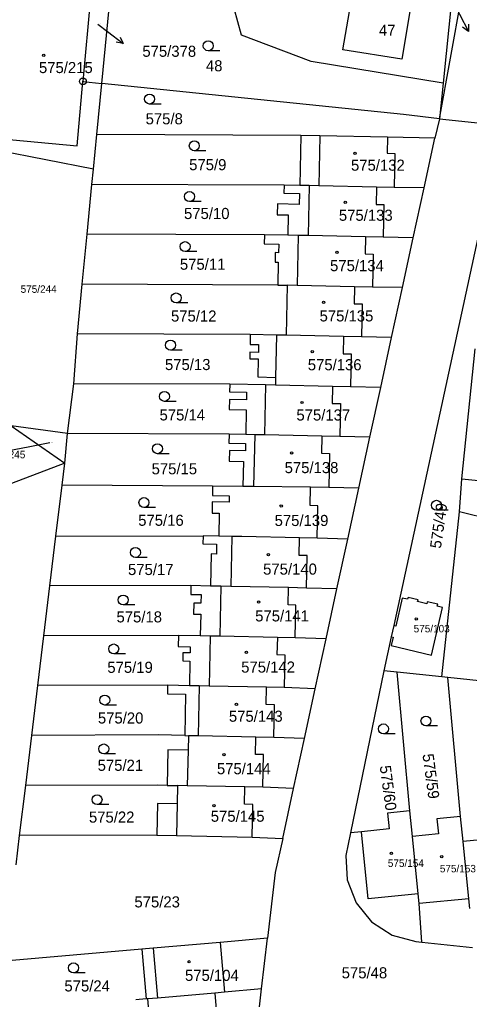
# Model space of a CAD drawing. Extents: x -737240 to -735272, y -1119606 to -1117878.
# Drawn here: x -737150 to -737081.3, y -1119014.9 to -1118864.9 of the extents above; entities that cross this region are included whole.
import ezdxf

# ---------------------------------------------------------------- set-up
doc = ezdxf.new("R2010")
doc.units = 0
for name, color, linetype in [('Level 1', 7, 'Continuous'), ('Level 16', 7, 'Continuous'), ('Level 18', 7, 'Continuous'), ('Level 19', 7, 'Continuous'), ('Level 25', 7, 'Continuous'), ('Level 4', 7, 'Continuous')]:
    doc.layers.add(name, color=color, linetype=linetype)

msp = doc.modelspace()

# ---------------------------------------------------------------- linework, layer by layer
at = {"layer": 'Level 1'}
for p, q in [((-737085.87, -1118880.12), (-737081.94, -1118858.53)), ((-737083.64, -1118858.26), (-737085.32, -1118874.65)), ((-737139.19, -1118861.53), (-737140.36, -1118874.39)), ((-737137.46, -1118874.72), (-737136.16, -1118860.88)), ((-737140.36, -1118874.39), (-737137.46, -1118874.72)), ((-737138.24, -1118882.54), (-737137.46, -1118874.72)), ((-737085.32, -1118874.65), (-737085.87, -1118880.12)), ((-737085.87, -1118880.12), (-737086.55, -1118883.08)), ((-737138.75, -1118887.81), (-737138.24, -1118882.54)), ((-737107.04, -1118882.66), (-737138.24, -1118882.54)), ((-737107.04, -1118882.66), (-737107.2, -1118890.32)), ((-737104.14, -1118882.72), (-737107.04, -1118882.66)), ((-737093.83, -1118882.94), (-737104.14, -1118882.72)), ((-737086.55, -1118883.08), (-737093.83, -1118882.94)), ((-737088.21, -1118890.7), (-737086.55, -1118883.08)), ((-737077.57, -1118886.99), (-737092.86, -1118957.66)), ((-737138.98, -1118890.16), (-737138.75, -1118887.81)), ((-737139.72, -1118897.79), (-737138.98, -1118890.16)), ((-737109.6, -1118890.27), (-737138.98, -1118890.16)), ((-737107.2, -1118890.32), (-737109.6, -1118890.27)), ((-737105.8, -1118890.35), (-737107.2, -1118890.32)), ((-737104.3, -1118890.38), (-737105.8, -1118890.35)), ((-737095.49, -1118890.56), (-737104.3, -1118890.38)), ((-737092.79, -1118890.62), (-737095.49, -1118890.56)), ((-737088.21, -1118890.7), (-737092.79, -1118890.62)), ((-737089.87, -1118898.33), (-737088.21, -1118890.7)), ((-737140.47, -1118905.41), (-737139.72, -1118897.79)), ((-737112.62, -1118897.86), (-737139.72, -1118897.79)), ((-737109.06, -1118897.94), (-737112.62, -1118897.86)), ((-737107.46, -1118897.97), (-737109.06, -1118897.94)), ((-737105.96, -1118898), (-737107.46, -1118897.97)), ((-737097.15, -1118898.19), (-737105.96, -1118898)), ((-737094.45, -1118898.25), (-737097.15, -1118898.19)), ((-737089.87, -1118898.33), (-737094.45, -1118898.25)), ((-737091.53, -1118905.96), (-737089.87, -1118898.33)), ((-737141.21, -1118913.04), (-737140.47, -1118905.41)), ((-737110.57, -1118905.57), (-737140.47, -1118905.41)), ((-737110.57, -1118905.57), (-737109.12, -1118905.6)), ((-737109.12, -1118905.6), (-737109.28, -1118913.25)), ((-737107.62, -1118905.63), (-737109.12, -1118905.6)), ((-737098.83, -1118905.81), (-737107.62, -1118905.63)), ((-737096.11, -1118905.87), (-737098.83, -1118905.81)), ((-737091.53, -1118905.96), (-737096.11, -1118905.87)), ((-737093.18, -1118913.6), (-737091.53, -1118905.96)), ((-737141.76, -1118920.66), (-737141.21, -1118913.04)), ((-737114.79, -1118913.14), (-737141.21, -1118913.04)), ((-737110.78, -1118913.22), (-737114.79, -1118913.14)), ((-737109.28, -1118913.25), (-737110.78, -1118913.22)), ((-737100.52, -1118913.44), (-737109.28, -1118913.25)), ((-737097.8, -1118913.5), (-737100.52, -1118913.44)), ((-737093.18, -1118913.6), (-737097.8, -1118913.5)), ((-737094.84, -1118921.23), (-737093.18, -1118913.6)), ((-737082.43, -1118935.23), (-737080.43, -1118915.33)), ((-737110.92, -1118919.68), (-737110.95, -1118920.88)), ((-737142.7, -1118928.29), (-737141.76, -1118920.66)), ((-737117.92, -1118920.73), (-737141.76, -1118920.66)), ((-737112.45, -1118920.85), (-737117.92, -1118920.73)), ((-737110.95, -1118920.88), (-737112.45, -1118920.85)), ((-737102.2, -1118921.06), (-737110.95, -1118920.88)), ((-737099.48, -1118921.12), (-737102.2, -1118921.06)), ((-737094.84, -1118921.23), (-737099.48, -1118921.12)), ((-737096.5, -1118928.86), (-737094.84, -1118921.23)), ((-737151.31, -1118927.08), (-737143.15, -1118932.8)), ((-737142.7, -1118928.29), (-737151.31, -1118927.08)), ((-737143.15, -1118932.8), (-737142.7, -1118928.29)), ((-737118.01, -1118928.39), (-737142.7, -1118928.29)), ((-737115.48, -1118928.44), (-737118.01, -1118928.39)), ((-737114.11, -1118928.47), (-737115.48, -1118928.44)), ((-737112.61, -1118928.5), (-737114.11, -1118928.47)), ((-737103.84, -1118928.69), (-737112.61, -1118928.5)), ((-737101.12, -1118928.74), (-737103.84, -1118928.69)), ((-737096.5, -1118928.86), (-737101.12, -1118928.74)), ((-737098.19, -1118936.65), (-737096.5, -1118928.86)), ((-737143.15, -1118932.8), (-737233.313, -1118967.343)), ((-737143.55, -1118936.17), (-737143.15, -1118932.8)), ((-737144.49, -1118943.96), (-737143.55, -1118936.17)), ((-737120.54, -1118936.35), (-737143.55, -1118936.17)), ((-737115.93, -1118936.39), (-737120.54, -1118936.35)), ((-737114.28, -1118936.4), (-737115.93, -1118936.39)), ((-737105.57, -1118936.46), (-737114.28, -1118936.4)), ((-737102.8, -1118936.52), (-737105.57, -1118936.46)), ((-737098.19, -1118936.65), (-737102.8, -1118936.52)), ((-737099.88, -1118944.43), (-737098.19, -1118936.65)), ((-737082.82, -1118940.25), (-737082.43, -1118935.23)), ((-737082.43, -1118935.23), (-737042.64, -1118939.25)), ((-737085.51, -1118965.51), (-737082.82, -1118940.25)), ((-737043.57, -1118949.91), (-737082.82, -1118940.25)), ((-737145.42, -1118951.6), (-737144.49, -1118943.96)), ((-737144.49, -1118943.96), (-737122, -1118943.92)), ((-737119.6, -1118943.97), (-737122, -1118943.92)), ((-737117.59, -1118944.01), (-737119.6, -1118943.97)), ((-737104.57, -1118944.29), (-737107.26, -1118944.23)), ((-737099.88, -1118944.43), (-737104.57, -1118944.29)), ((-737101.54, -1118952.06), (-737099.88, -1118944.43)), ((-737146.33, -1118959.22), (-737145.42, -1118951.6)), ((-737123.86, -1118951.54), (-737145.42, -1118951.6)), ((-737120.86, -1118951.61), (-737123.86, -1118951.54)), ((-737119.26, -1118951.64), (-737120.86, -1118951.61)), ((-737117.75, -1118951.67), (-737119.26, -1118951.64)), ((-737108.95, -1118951.86), (-737117.75, -1118951.67)), ((-737106.2, -1118951.92), (-737108.95, -1118951.86)), ((-737101.54, -1118952.06), (-737106.2, -1118951.92)), ((-737103.2, -1118959.7), (-737101.54, -1118952.06)), ((-737092.86, -1118957.66), (-737093.27, -1118959.39)), ((-737147.26, -1118966.85), (-737146.33, -1118959.22)), ((-737125.75, -1118959.16), (-737146.33, -1118959.22)), ((-737122.42, -1118959.23), (-737125.75, -1118959.16)), ((-737120.92, -1118959.27), (-737122.42, -1118959.23)), ((-737119.42, -1118959.3), (-737120.92, -1118959.27)), ((-737110.64, -1118959.48), (-737119.42, -1118959.3)), ((-737107.91, -1118959.54), (-737110.64, -1118959.48)), ((-737103.2, -1118959.7), (-737107.91, -1118959.54)), ((-737104.86, -1118967.32), (-737103.2, -1118959.7)), ((-737093.27, -1118959.39), (-737094.35, -1118964.6)), ((-737094.35, -1118964.6), (-737099.46, -1118989.37)), ((-737092.34, -1118964.8), (-737094.35, -1118964.6)), ((-737090.42, -1118986), (-737092.34, -1118964.8)), ((-737085.51, -1118965.51), (-737092.34, -1118964.8)), ((-737084.58, -1118965.6), (-737085.51, -1118965.51)), ((-737076.82, -1118966.41), (-737084.58, -1118965.6)), ((-737082.64, -1118986.88), (-737084.58, -1118965.6)), ((-737148.18, -1118974.49), (-737147.26, -1118966.85)), ((-737127.41, -1118966.79), (-737147.26, -1118966.85)), ((-737124.08, -1118966.86), (-737127.41, -1118966.79)), ((-737122.58, -1118966.89), (-737124.08, -1118966.86)), ((-737121.08, -1118966.92), (-737122.58, -1118966.89)), ((-737112.32, -1118967.11), (-737121.08, -1118966.92)), ((-737109.58, -1118967.16), (-737112.32, -1118967.11)), ((-737104.86, -1118967.32), (-737109.58, -1118967.16)), ((-737106.52, -1118974.96), (-737104.86, -1118967.32)), ((-737149.1, -1118982.12), (-737148.18, -1118974.49)), ((-737124.8, -1118974.5), (-737124.25, -1118974.52)), ((-737124.25, -1118974.52), (-737124.29, -1118976.72)), ((-737122.74, -1118974.55), (-737124.25, -1118974.52)), ((-737113.93, -1118974.73), (-737122.74, -1118974.55)), ((-737111.19, -1118974.79), (-737113.93, -1118974.73)), ((-737106.52, -1118974.96), (-737111.19, -1118974.79)), ((-737108.18, -1118982.59), (-737106.52, -1118974.96)), ((-737150.03, -1118989.76), (-737149.1, -1118982.12)), ((-737127.51, -1118982.11), (-737125.91, -1118982.14)), ((-737125.91, -1118982.14), (-737125.97, -1118984.94)), ((-737124.41, -1118982.17), (-737125.91, -1118982.14)), ((-737115.6, -1118982.36), (-737124.41, -1118982.17)), ((-737112.87, -1118982.41), (-737115.6, -1118982.36)), ((-737108.18, -1118982.59), (-737112.87, -1118982.41)), ((-737109.83, -1118990.22), (-737108.18, -1118982.59)), ((-737090.01, -1118989.93), (-737090.42, -1118986)), ((-737082.25, -1118990.71), (-737082.64, -1118986.88)), ((-737150.57, -1118994.25), (-737150.03, -1118989.76)), ((-737129.07, -1118989.73), (-737150.03, -1118989.76)), ((-737129.07, -1118989.73), (-737126.07, -1118989.8)), ((-737126.07, -1118989.8), (-737114.51, -1118990.04)), ((-737114.51, -1118990.04), (-737109.83, -1118990.22)), ((-737097.78, -1118989.2), (-737099.46, -1118989.37)), ((-737089.14, -1118998.71), (-737090.01, -1118989.93)), ((-737081.37, -1118999.45), (-737082.25, -1118990.71)), ((-737088.99, -1119000.21), (-737089.14, -1118998.71)), ((-737081.22, -1119000.96), (-737081.37, -1118999.45)), ((-737088.58, -1119006.11), (-737088.99, -1119000.21)), ((-737112.15, -1119005.51), (-737119.36, -1119006.15)), ((-737113.06, -1119013.25), (-737112.15, -1119005.51)), ((-737129.63, -1119007.02), (-737131.37, -1119007.17)), ((-737119.36, -1119006.15), (-737129.63, -1119007.02)), ((-737088.58, -1119006.11), (-737080.82, -1119006.91)), ((-737131.37, -1119007.17), (-737152.35, -1119009)), ((-737131.37, -1119007.17), (-737130.72, -1119014.79)), ((-737120.22, -1119013.9), (-737128.98, -1119014.65)), ((-737118.71, -1119013.77), (-737120.22, -1119013.9)), ((-737113.06, -1119013.25), (-737118.71, -1119013.77)), ((-737113.97, -1119021), (-737113.06, -1119013.25)), ((-737130.72, -1119014.79), (-737132.27, -1119014.93)), ((-737130.47, -1119014.77), (-737130.72, -1119014.79)), ((-737128.98, -1119014.65), (-737130.47, -1119014.77))]:
    msp.add_line(p, q, dxfattribs=at)
for points in [[(-737151.24, -1118860.43), (-737152.39, -1118873.04), (-737153.32, -1118883.16), (-737141.26, -1118884.26), (-737140.36, -1118874.39)], [(-737085.32, -1118874.65), (-737105.47, -1118871.37), (-737116.1, -1118867.32), (-737117.24, -1118863.27), (-737136.16, -1118860.88)], [(-737085.87, -1118880.12), (-737091.38, -1118879.47), (-737137.46, -1118874.72)], [(-737085.87, -1118880.12), (-737079.53, -1118880.81), (-737076.46, -1118881.9)], [(-737138.75, -1118887.81), (-737153.35, -1118884.97), (-737154.26, -1118891.31), (-737166.54, -1118916.41)], [(-737109.6, -1118890.27), (-737109.63, -1118891.52), (-737107.28, -1118891.57), (-737107.31, -1118893.22), (-737110.61, -1118893.15), (-737110.65, -1118894.8), (-737109, -1118894.84), (-737109.06, -1118897.94)], [(-737112.62, -1118897.86), (-737112.64, -1118899.26), (-737110.44, -1118899.31), (-737110.47, -1118900.61), (-737110.97, -1118900.6), (-737111, -1118902.05), (-737110.5, -1118902.06), (-737110.57, -1118905.57)], [(-737114.79, -1118913.14), (-737114.82, -1118914.64), (-737113.52, -1118914.66), (-737113.55, -1118915.87), (-737114.85, -1118915.84), (-737114.87, -1118916.84), (-737113.57, -1118916.87), (-737113.62, -1118919.62), (-737110.92, -1118919.68)], [(-737117.92, -1118920.73), (-737117.95, -1118921.88), (-737115.35, -1118921.94), (-737115.37, -1118923.14), (-737117.97, -1118923.08), (-737118, -1118924.58), (-737115.4, -1118924.64), (-737115.48, -1118928.44)], [(-737118.01, -1118928.39), (-737118.04, -1118929.74), (-737115.51, -1118929.79), (-737115.53, -1118930.94), (-737117.97, -1118930.89), (-737118, -1118932.49), (-737115.8, -1118932.54), (-737115.93, -1118936.39)], [(-737120.54, -1118936.35), (-737120.57, -1118937.75), (-737118.01, -1118937.8), (-737118.03, -1118938.8), (-737120.59, -1118938.75), (-737120.62, -1118940.45), (-737119.52, -1118940.47), (-737119.6, -1118943.97)], [(-737122, -1118943.92), (-737122.03, -1118945.17), (-737119.92, -1118945.22), (-737119.96, -1118946.72), (-737120.76, -1118946.7), (-737120.86, -1118951.61)], [(-737107.26, -1118944.23), (-737116.09, -1118944.05), (-737117.59, -1118944.01)], [(-737123.86, -1118951.54), (-737123.89, -1118952.9), (-737122.29, -1118952.93), (-737122.32, -1118954.23), (-737123.42, -1118954.21), (-737123.45, -1118955.91), (-737122.35, -1118955.93), (-737122.42, -1118959.23)], [(-737093.27, -1118959.39), (-737092.96, -1118959.46), (-737093.26, -1118960.73), (-737087.08, -1118962.18), (-737085.38, -1118954.9), (-737086.21, -1118954.7), (-737086.14, -1118954.41), (-737087.73, -1118954.04), (-737087.8, -1118954.33), (-737089.2, -1118954), (-737089.13, -1118953.73), (-737090.66, -1118953.35), (-737090.73, -1118953.64), (-737091.56, -1118953.45), (-737092.56, -1118957.73), (-737092.86, -1118957.66)], [(-737125.75, -1118959.16), (-737125.78, -1118960.87), (-737123.96, -1118960.9), (-737123.98, -1118961.85), (-737125.08, -1118961.83), (-737125.1, -1118963.08), (-737124.01, -1118963.11), (-737124.08, -1118966.86)], [(-737127.41, -1118966.79), (-737127.44, -1118968.09), (-737124.66, -1118968.15), (-737124.8, -1118974.5)], [(-737124.8, -1118974.5), (-737128.85, -1118974.37), (-737148.18, -1118974.49)], [(-737124.29, -1118976.72), (-737127.39, -1118976.65), (-737127.51, -1118982.11)], [(-737127.51, -1118982.11), (-737129.01, -1118982.07), (-737149.1, -1118982.12)], [(-737125.97, -1118984.94), (-737128.97, -1118984.88), (-737129.07, -1118989.73)], [(-737090.42, -1118986), (-737093.8, -1118986.35), (-737093.55, -1118988.77), (-737097.78, -1118989.2)], [(-737082.64, -1118986.88), (-737086.27, -1118987.25), (-737086.03, -1118989.52), (-737090.01, -1118989.93)], [(-737074.89, -1118987.46), (-737078.77, -1118987.86), (-737078.51, -1118990.32), (-737082.25, -1118990.71)], [(-737109.83, -1118990.22), (-737110.97, -1118995.43), (-737112.15, -1119005.51)], [(-737099.46, -1118989.37), (-737100.17, -1118992.84), (-737099.97, -1118996.59), (-737098.62, -1119000.09), (-737096.25, -1119003), (-737093.1, -1119005.04), (-737089.47, -1119006.01), (-737088.58, -1119006.11)]]:
    msp.add_lwpolyline(points, dxfattribs=at)
at = {"layer": 'Level 16'}
for points in [[(-737083.63, -1118862.47), (-737082.8, -1118864.1), (-737081.434, -1118866.771)], [(-737138.08, -1118865.63), (-737136.58, -1118866.79), (-737134.204, -1118868.621)], [(-737081.444, -1118865.653), (-737081.434, -1118866.771), (-737082.334, -1118866.108)], [(-737134.691, -1118867.615), (-737134.204, -1118868.621), (-737135.301, -1118868.407)], [(-737145.4, -1118929.72), (-737148.73, -1118930.36), (-737151.677, -1118930.923)]]:
    msp.add_lwpolyline(points, dxfattribs=at)
at = {"layer": 'Level 25'}
for p, q in [((-737119.428, -1118869.71), (-737121.21, -1118869.71)), ((-737128.388, -1118877.86), (-737130.17, -1118877.86)), ((-737121.558, -1118885.01), (-737123.34, -1118885.01)), ((-737122.288, -1118892.77), (-737124.07, -1118892.77)), ((-737122.968, -1118900.43), (-737124.75, -1118900.43)), ((-737124.328, -1118908.28), (-737126.11, -1118908.28)), ((-737125.198, -1118915.51), (-737126.98, -1118915.51)), ((-737126.118, -1118923.36), (-737127.9, -1118923.36)), ((-737127.188, -1118931.36), (-737128.97, -1118931.36)), ((-737129.248, -1118939.59), (-737131.03, -1118939.59)), ((-737084.538, -1118940.01), (-737086.32, -1118940.01)), ((-737130.558, -1118947.23), (-737132.34, -1118947.23)), ((-737132.428, -1118954.5), (-737134.21, -1118954.5)), ((-737133.878, -1118961.99), (-737135.66, -1118961.99)), ((-737135.238, -1118969.82), (-737137.02, -1118969.82)), ((-737086.148, -1118973.01), (-737087.93, -1118973.01)), ((-737092.648, -1118974.22), (-737094.43, -1118974.22)), ((-737135.398, -1118977.29), (-737137.18, -1118977.29)), ((-737136.418, -1118985.05), (-737138.2, -1118985.05)), ((-737140.018, -1119010.79), (-737141.8, -1119010.79))]:
    msp.add_line(p, q, dxfattribs=at)
for centre, major_axis, ratio in [((-737121.21, -1118868.954), (0.764, 0), 0.9894236), ((-737146.36, -1118870.4), (0.18, 0), 0.9848078), ((-737140.36, -1118874.39), (0.516, 0), 0.9848078), ((-737140.36, -1118874.39), (0.0375, 0), 0.9848078), ((-737130.17, -1118877.104), (0.764, 0), 0.9894236), ((-737123.34, -1118884.254), (0.764, 0), 0.9894236), ((-737098.77, -1118885.42), (0.18, 0), 0.9848078), ((-737124.07, -1118892.014), (0.764, 0), 0.9894236), ((-737100.27, -1118892.89), (0.18, 0), 0.9848078), ((-737124.75, -1118899.674), (0.764, 0), 0.9894236), ((-737101.53, -1118900.55), (0.18, 0), 0.9848078), ((-737126.11, -1118907.524), (0.764, 0), 0.9894236), ((-737103.57, -1118908.21), (0.18, 0), 0.9848078), ((-737126.98, -1118914.754), (0.764, 0), 0.9894236), ((-737105.32, -1118915.77), (0.18, 0), 0.9848078), ((-737127.9, -1118922.604), (0.764, 0), 0.9894236), ((-737106.87, -1118923.53), (0.18, 0), 0.9848078), ((-737128.97, -1118930.604), (0.764, 0), 0.9894236), ((-737108.47, -1118931.24), (0.18, 0), 0.9848078), ((-737131.03, -1118938.834), (0.764, 0), 0.9894236), ((-737110.06, -1118939.37), (0.18, 0), 0.9848078), ((-737086.32, -1118939.254), (0.764, 0), 0.9894236), ((-737132.34, -1118946.474), (0.764, 0), 0.9894236), ((-737112.02, -1118946.8), (0.18, 0), 0.9848078), ((-737134.21, -1118953.744), (0.764, 0), 0.9894236), ((-737113.52, -1118954.07), (0.18, 0), 0.9848078), ((-737089.42, -1118956.64), (0.18, 0), 0.9848078), ((-737135.66, -1118961.234), (0.764, 0), 0.9894236), ((-737115.37, -1118961.75), (0.18, 0), 0.9848078), ((-737137.02, -1118969.064), (0.764, 0), 0.9894236), ((-737116.89, -1118969.7), (0.18, 0), 0.9848078), ((-737087.93, -1118972.254), (0.764, 0), 0.9894236), ((-737094.43, -1118973.464), (0.764, 0), 0.9894236), ((-737137.18, -1118976.534), (0.764, 0), 0.9894236), ((-737118.81, -1118977.41), (0.18, 0), 0.9848078), ((-737138.2, -1118984.294), (0.764, 0), 0.9894236), ((-737120.33, -1118985.22), (0.18, 0), 0.9848078), ((-737093.21, -1118992.49), (0.18, 0), 0.9848078), ((-737085.51, -1118993.03), (0.18, 0), 0.9848078), ((-737141.8, -1119010.034), (0.764, 0), 0.9894236), ((-737124.13, -1119009.11), (0.18, 0), 0.9848078)]:
    msp.add_ellipse(centre, major_axis=major_axis, ratio=ratio, dxfattribs=at)
at = {"layer": 'Level 4'}
for p, q in [((-737104.14, -1118882.72), (-737104.3, -1118890.38)), ((-737105.8, -1118890.35), (-737105.96, -1118898)), ((-737107.46, -1118897.97), (-737107.62, -1118905.63)), ((-737110.78, -1118913.22), (-737110.92, -1118919.68)), ((-737112.45, -1118920.85), (-737112.61, -1118928.5)), ((-737114.11, -1118928.47), (-737114.28, -1118936.4)), ((-737117.59, -1118944.01), (-737117.75, -1118951.67)), ((-737119.26, -1118951.64), (-737119.42, -1118959.3)), ((-737120.92, -1118959.27), (-737121.08, -1118966.92)), ((-737122.58, -1118966.89), (-737122.74, -1118974.55)), ((-737124.29, -1118976.72), (-737124.41, -1118982.17)), ((-737125.97, -1118984.94), (-737126.07, -1118989.8)), ((-737081.37, -1118999.45), (-737088.99, -1119000.21)), ((-737129.63, -1119007.02), (-737128.98, -1119014.65)), ((-737119.36, -1119006.15), (-737118.71, -1119013.77)), ((-737120.22, -1119013.9), (-737119.57, -1119021.52)), ((-737130.47, -1119014.77), (-737129.82, -1119022.4))]:
    msp.add_line(p, q, dxfattribs=at)
for points in [[(-737100.62, -1118869.57), (-737099.19, -1118861.29), (-737090.22, -1118862.77), (-737091.62, -1118871.02), (-737100.62, -1118869.57)], [(-737093.83, -1118882.94), (-737093.88, -1118885.39), (-737092.68, -1118885.42), (-737092.79, -1118890.62)], [(-737095.49, -1118890.56), (-737095.55, -1118893.22), (-737094.35, -1118893.24), (-737094.45, -1118898.25)], [(-737097.15, -1118898.19), (-737097.21, -1118900.79), (-737096.01, -1118900.82), (-737096.11, -1118905.87)], [(-737098.83, -1118905.81), (-737098.89, -1118908.42), (-737097.69, -1118908.44), (-737097.8, -1118913.5)], [(-737100.52, -1118913.44), (-737100.57, -1118916.06), (-737099.37, -1118916.08), (-737099.48, -1118921.12)], [(-737102.2, -1118921.06), (-737102.26, -1118923.66), (-737101.01, -1118923.69), (-737101.12, -1118928.74)], [(-737103.84, -1118928.69), (-737103.9, -1118931.29), (-737102.69, -1118931.31), (-737102.8, -1118936.52)], [(-737104.57, -1118944.29), (-737104.46, -1118939.34), (-737105.63, -1118939.31), (-737105.57, -1118936.46)], [(-737106.2, -1118951.92), (-737106.09, -1118946.96), (-737107.32, -1118946.94), (-737107.26, -1118944.23)], [(-737107.91, -1118959.54), (-737107.8, -1118954.54), (-737109.01, -1118954.51), (-737108.95, -1118951.86)], [(-737110.64, -1118959.48), (-737110.7, -1118962.11), (-737109.48, -1118962.14), (-737109.58, -1118967.16)], [(-737111.19, -1118974.79), (-737111.09, -1118969.79), (-737112.37, -1118969.76), (-737112.32, -1118967.11)], [(-737112.87, -1118982.41), (-737112.76, -1118977.41), (-737113.98, -1118977.39), (-737113.93, -1118974.73)], [(-737114.51, -1118990.04), (-737114.41, -1118985.04), (-737115.66, -1118985.01), (-737115.6, -1118982.36)], [(-737089.14, -1118998.71), (-737096.75, -1118999.47), (-737097.78, -1118989.2)]]:
    msp.add_lwpolyline(points, dxfattribs=at)

# ---------------------------------------------------------------- texts
at = {"layer": 'Level 16'}
for s, height, p in [('575/378', 1.7, (-737131.275, -1118870.64)), ('575/245', 1.14, (-737154.675, -1118932.06))]:
    msp.add_text(s, height=height, dxfattribs=at).set_placement(p)
at = {"layer": 'Level 18'}
for s, height, p in [('575/378', 0.1, (-737138.08, -1118865.63)), ('48', 1.7, (-737121.56, -1118872.86)), ('575/8', 1.7, (-737130.775, -1118880.97)), ('575/9', 1.7, (-737124.125, -1118887.99)), ('575/10', 1.7, (-737124.91, -1118895.46)), ('575/11', 1.7, (-737125.54, -1118903.22)), ('575/244', 1.14, (-737149.88, -1118906.75)), ('575/12', 1.7, (-737126.9, -1118911.15)), ('575/13', 1.7, (-737127.82, -1118918.57)), ('575/14', 1.7, (-737128.65, -1118926.28)), ('575/245', 0.1, (-737145.4, -1118929.72)), ('575/15', 1.7, (-737129.86, -1118934.52)), ('575/16', 1.7, (-737131.91, -1118942.4)), ('575/17', 1.7, (-737133.47, -1118949.93)), ('575/18', 1.7, (-737135.23, -1118957.18)), ('575/19', 1.7, (-737136.63, -1118964.9)), ('575/20', 1.7, (-737138.07, -1118972.65)), ('575/21', 1.7, (-737138.11, -1118979.89)), ('575/22', 1.7, (-737139.44, -1118987.81)), ('575/23', 1.7, (-737132.49, -1119000.79)), ('575/48', 1.7, (-737100.81, -1119011.64)), ('575/24', 1.7, (-737143.19, -1119013.65))]:
    msp.add_text(s, height=height, dxfattribs=at).set_placement(p)
for s, rotation, p in [('575/49', 81.79767, (-737085.65, -1118945.95)), ('575/59', 277.70373, (-737088.468, -1118977.377)), ('575/60', 277.70373, (-737095.008, -1118979.177))]:
    msp.add_text(s, height=1.7, rotation=rotation, dxfattribs=at).set_placement(p)
at = {"layer": 'Level 19'}
for s, height, p in [('47', 1.7, (-737095.115, -1118867.42)), ('575/215', 1.7, (-737147.08, -1118873.13)), ('575/132', 1.7, (-737099.39, -1118888.07)), ('575/133', 1.7, (-737101.24, -1118895.73)), ('575/134', 1.7, (-737102.59, -1118903.44)), ('575/135', 1.7, (-737104.19, -1118911.13)), ('575/136', 1.7, (-737105.99, -1118918.6)), ('575/137', 1.7, (-737107.73, -1118926.29)), ('575/138', 1.7, (-737109.53, -1118934.34)), ('575/139', 1.7, (-737111.06, -1118942.43)), ('575/140', 1.7, (-737112.82, -1118949.87)), ('575/141', 1.7, (-737114.03, -1118957.03)), ('575/103', 1.14, (-737089.81, -1118958.7)), ('575/142', 1.7, (-737116.17, -1118964.86)), ('575/143', 1.7, (-737118.05, -1118972.38)), ('575/144', 1.7, (-737119.88, -1118980.41)), ('575/145', 1.7, (-737120.82, -1118987.68)), ('575/154', 1.14, (-737093.76, -1118994.59)), ('575/153', 1.14, (-737085.81, -1118995.42)), ('575/104', 1.7, (-737124.76, -1119012.03))]:
    msp.add_text(s, height=height, dxfattribs=at).set_placement(p)

doc.saveas('drawing.dxf')
